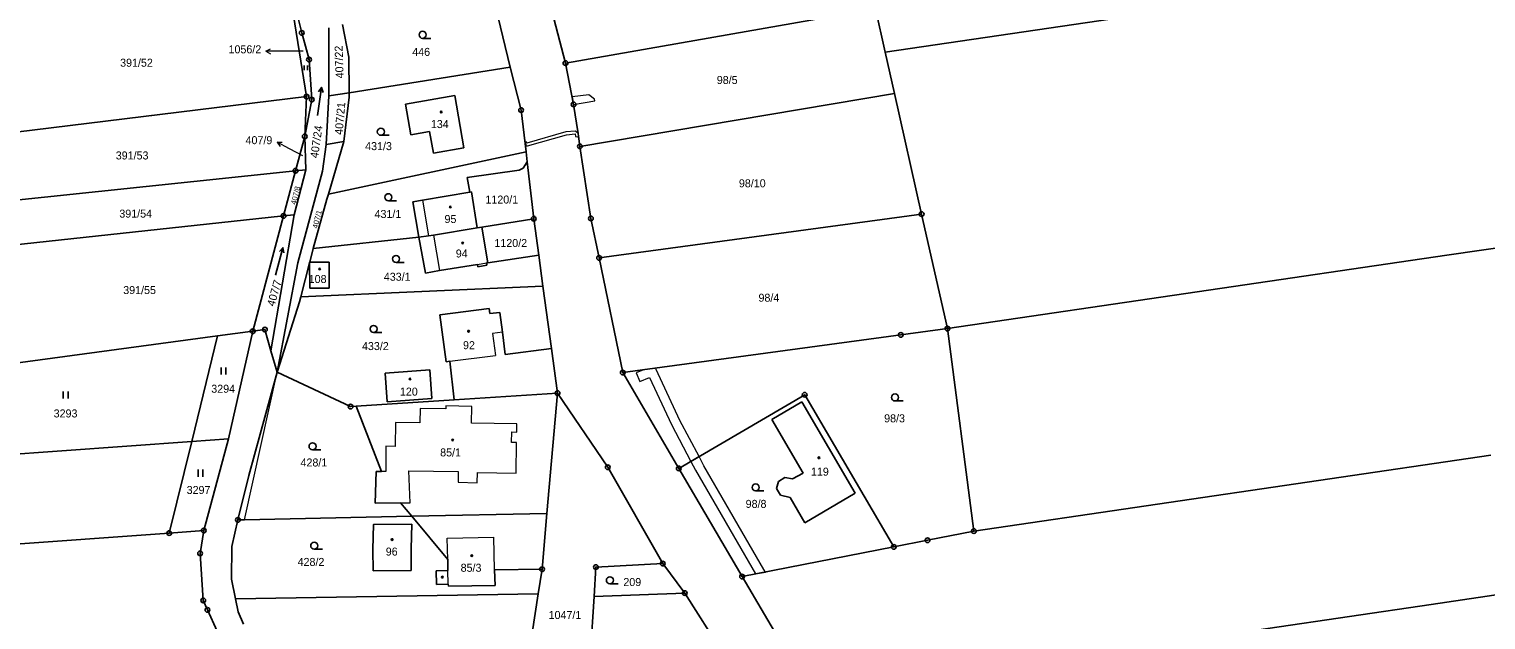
# Model space of a CAD drawing. Extents: x -618848 to -615803, y -1044450 to -1042254.
# Drawn here: x -616984 to -616674.5, y -1043470.7 to -1043345.1 of the extents above; entities that cross this region are included whole.
import ezdxf
from ezdxf.enums import TextEntityAlignment as Align

# ---------------------------------------------------------------- set-up
doc = ezdxf.new("R2010")
doc.units = 0
doc.header["$LTSCALE"] = 0.68
for name, color, linetype, lineweight in [('1', 7, 'Continuous', 25), ('13', 7, 'Continuous', 13), ('3', 7, 'Continuous', 25), ('4', 7, 'Continuous', 13), ('5', 7, 'Continuous', 25), ('7', 7, 'Continuous', 13), ('8', 7, 'Continuous', 25)]:
    doc.layers.add(name, color=color, linetype=linetype, lineweight=lineweight)
doc.layers.add('2', color=7, linetype='Continuous')

msp = doc.modelspace()

# ---------------------------------------------------------------- linework, layer by layer
at = {"layer": '1'}
for p, q in [((-616925.06, -1043359.49), (-616929.18, -1043334.15)), ((-616926.08, -1043345.94), (-616928.35, -1043336.89)), ((-616885.69, -1043336.95), (-616881.84, -1043353.24)), ((-616874.19, -1043336.49), (-616870.05, -1043352.35)), ((-616698.42, -1043334.78), (-616802.12, -1043350.03)), ((-616870.05, -1043352.35), (-616804.19, -1043340.84)), ((-616802.12, -1043350.03), (-616804.19, -1043340.84)), ((-616924.55, -1043351.62), (-616926.08, -1043345.94)), ((-616920.31, -1043344.84), (-616920.36, -1043359.35)), ((-616917.4, -1043344.15), (-616916.06, -1043351.13)), ((-616923.98, -1043360.13), (-616924.55, -1043351.62)), ((-616916.06, -1043351.13), (-616916.05, -1043358.67)), ((-616868.33, -1043361.16), (-616870.05, -1043352.35)), ((-616802.12, -1043350.03), (-616800.14, -1043358.82)), ((-616916.05, -1043358.67), (-616881.84, -1043353.24)), ((-616881.84, -1043353.24), (-616879.48, -1043362.35)), ((-616920.36, -1043359.35), (-616916.05, -1043358.67)), ((-616916.05, -1043358.67), (-616916.05, -1043359.61)), ((-616800.14, -1043358.82), (-616794.37, -1043384.48)), ((-616994.86, -1043368.03), (-616925.06, -1043359.49)), ((-616925.44, -1043367.96), (-616925.06, -1043359.49)), ((-616923.98, -1043360.13), (-616925.44, -1043367.96)), ((-616920.89, -1043369.66), (-616920.36, -1043359.35)), ((-616916.05, -1043359.61), (-616917.12, -1043369.02)), ((-616904.06, -1043361.13), (-616893.6, -1043359.26)), ((-616904.06, -1043361.13), (-616902.9, -1043367.62)), ((-616893.6, -1043359.26), (-616891.63, -1043370.39)), ((-616868.33, -1043361.16), (-616867.39, -1043367.34)), ((-616879.48, -1043362.35), (-616878.44, -1043371.26)), ((-616927.39, -1043375.26), (-616925.44, -1043367.96)), ((-616925.44, -1043367.96), (-616925.26, -1043375.03)), ((-616898.94, -1043366.91), (-616902.9, -1043367.62)), ((-616898.12, -1043371.54), (-616898.94, -1043366.91)), ((-616867.39, -1043367.34), (-616867.31, -1043367.88)), ((-616867.31, -1043367.88), (-616866.98, -1043370.06)), ((-616920.89, -1043369.66), (-616921.65, -1043375.37)), ((-616917.12, -1043369.02), (-616920.89, -1043369.66)), ((-616917.12, -1043369.02), (-616920.41, -1043380.23)), ((-616920.41, -1043380.23), (-616878.44, -1043371.26)), ((-616891.63, -1043370.39), (-616898.12, -1043371.54)), ((-616878.44, -1043371.26), (-616878.19, -1043373.36)), ((-616879.04, -1043374.73), (-616878.19, -1043373.36)), ((-616878.19, -1043373.36), (-616876.78, -1043385.44)), ((-616993, -1043382.17), (-616927.39, -1043375.26)), ((-616927.39, -1043375.26), (-616929.96, -1043384.84)), ((-616925.26, -1043375.03), (-616927.67, -1043384.59)), ((-616927.39, -1043375.26), (-616925.26, -1043375.03)), ((-616921.65, -1043375.37), (-616926.92, -1043394.84)), ((-616879.93, -1043375.13), (-616890.93, -1043376.67)), ((-616890.39, -1043379.8), (-616890.93, -1043376.67)), ((-616879.04, -1043374.73), (-616879.93, -1043375.13)), ((-616920.41, -1043380.23), (-616920.73, -1043381.3)), ((-616900.42, -1043381.52), (-616890.39, -1043379.8)), ((-616890.39, -1043379.8), (-616890, -1043379.73)), ((-616890, -1043379.73), (-616888.84, -1043387.42)), ((-616682.78, -1043393.22), (-616576.65, -1043377.61)), ((-616920.73, -1043381.3), (-616923.64, -1043391.79)), ((-616900.42, -1043381.52), (-616902.51, -1043381.88)), ((-616902.51, -1043381.88), (-616901.19, -1043389.38)), ((-616991.77, -1043391.49), (-616929.96, -1043384.84)), ((-616929.96, -1043384.84), (-616936.52, -1043409.37)), ((-616927.67, -1043384.59), (-616932.63, -1043413.56)), ((-616929.96, -1043384.84), (-616927.67, -1043384.59)), ((-616887.84, -1043387.27), (-616876.78, -1043385.44)), ((-616876.78, -1043385.44), (-616875.74, -1043393.19)), ((-616862.92, -1043393.77), (-616864.64, -1043385.4)), ((-616794.37, -1043384.48), (-616862.92, -1043393.77)), ((-616794.37, -1043384.48), (-616788.9, -1043408.82)), ((-616901.19, -1043389.38), (-616923.64, -1043391.79)), ((-616901.19, -1043389.38), (-616899.13, -1043389.08)), ((-616901.19, -1043389.38), (-616899.83, -1043397)), ((-616899.13, -1043389.08), (-616898.13, -1043388.91)), ((-616898.13, -1043388.91), (-616888.84, -1043387.42)), ((-616888.84, -1043387.42), (-616887.84, -1043387.27)), ((-616887.84, -1043387.27), (-616886.58, -1043394.8)), ((-616923.64, -1043391.79), (-616924.38, -1043394.69)), ((-616926.92, -1043394.84), (-616931.33, -1043418.1)), ((-616924.42, -1043394.85), (-616926.27, -1043402.06)), ((-616924.42, -1043394.69), (-616924.38, -1043394.69)), ((-616924.42, -1043394.85), (-616924.42, -1043394.69)), ((-616924.41, -1043400.22), (-616924.42, -1043394.85)), ((-616924.38, -1043394.69), (-616920.27, -1043394.68)), ((-616920.27, -1043394.68), (-616920.26, -1043400.23)), ((-616888.76, -1043395.16), (-616896.82, -1043396.48)), ((-616888.68, -1043395.65), (-616888.76, -1043395.16)), ((-616886.77, -1043395.34), (-616888.68, -1043395.65)), ((-616886.58, -1043394.8), (-616886.85, -1043394.84)), ((-616886.85, -1043394.84), (-616886.77, -1043395.34)), ((-616875.74, -1043393.19), (-616886.58, -1043394.8)), ((-616875.74, -1043393.19), (-616874.86, -1043399.79)), ((-616857.89, -1043418.17), (-616862.92, -1043393.77)), ((-616788.9, -1043408.82), (-616682.78, -1043393.22)), ((-616899.83, -1043397), (-616896.82, -1043396.48)), ((-616926.27, -1043402.06), (-616926.54, -1043403.12)), ((-616874.86, -1043399.79), (-616926.27, -1043402.06)), ((-616920.26, -1043400.23), (-616924.41, -1043400.22)), ((-616873.04, -1043413.04), (-616874.86, -1043399.79)), ((-616926.54, -1043403.12), (-616931.26, -1043417.87)), ((-616896.73, -1043405.87), (-616886.27, -1043404.52)), ((-616886.27, -1043404.52), (-616886.13, -1043405.59)), ((-616895.43, -1043415.86), (-616896.73, -1043405.87)), ((-616886.13, -1043405.59), (-616884, -1043405.36)), ((-616884, -1043405.36), (-616883.47, -1043409.58)), ((-616949.47, -1043432.81), (-616944, -1043410.38)), ((-616941.64, -1043432.24), (-616936.52, -1043409.37)), ((-616883.47, -1043409.58), (-616882.88, -1043414.28)), ((-616857.89, -1043418.17), (-616798.81, -1043410.16)), ((-616798.81, -1043410.16), (-616788.9, -1043408.82)), ((-616783.28, -1043451.87), (-616788.9, -1043408.82)), ((-616932.63, -1043413.56), (-616931.33, -1043418.1)), ((-616873.04, -1043413.04), (-616882.88, -1043414.28)), ((-616871.74, -1043422.53), (-616873.04, -1043413.04)), ((-616898.88, -1043417.6), (-616908.35, -1043418.27)), ((-616898.88, -1043417.6), (-616898.47, -1043423.66)), ((-616895.43, -1043415.86), (-616894.65, -1043415.76)), ((-616893.69, -1043423.96), (-616894.65, -1043415.76)), ((-616931.33, -1043418.1), (-616937.35, -1043440.02)), ((-616931.26, -1043417.87), (-616931.33, -1043418.1)), ((-616915.73, -1043425.4), (-616931.33, -1043418.1)), ((-616907.92, -1043424.36), (-616908.35, -1043418.27)), ((-616857.89, -1043418.17), (-616845.98, -1043438.55)), ((-616907.92, -1043424.36), (-616898.47, -1043423.66)), ((-616893.69, -1043423.96), (-616871.74, -1043422.53)), ((-616871.74, -1043422.53), (-616873.99, -1043448.11)), ((-616861.08, -1043438.27), (-616871.74, -1043422.53)), ((-616845.98, -1043438.55), (-616819.23, -1043422.88)), ((-616800.3, -1043455.21), (-616819.23, -1043422.88)), ((-616915.73, -1043425.4), (-616914.52, -1043425.32)), ((-616893.69, -1043423.96), (-616914.52, -1043425.32)), ((-616914.52, -1043425.32), (-616909.18, -1043439.19)), ((-616826.21, -1043428.15), (-616819.81, -1043424.39)), ((-616819.81, -1043424.39), (-616808.5, -1043443.8)), ((-616819.57, -1043439.52), (-616826.21, -1043428.15)), ((-617025.1, -1043438.25), (-616949.47, -1043432.81)), ((-616949.47, -1043432.81), (-616954.25, -1043452.27)), ((-616949.47, -1043432.81), (-616941.64, -1043432.24)), ((-616946.91, -1043451.74), (-616941.64, -1043432.24)), ((-616673.44, -1043435.72), (-616783.28, -1043451.87)), ((-616910.26, -1043439.19), (-616910.46, -1043445.92)), ((-616909.18, -1043439.19), (-616910.26, -1043439.19)), ((-616849.39, -1043458.77), (-616861.08, -1043438.27)), ((-616845.98, -1043438.55), (-616832.54, -1043461.54)), ((-616937.35, -1043440.02), (-616939.64, -1043449.47)), ((-616825.21, -1043442.81), (-616824.79, -1043441.28)), ((-616824.79, -1043441.28), (-616823.46, -1043440.46)), ((-616823.46, -1043440.46), (-616821.82, -1043440.78)), ((-616821.82, -1043440.78), (-616819.57, -1043439.52)), ((-616824.39, -1043444.2), (-616825.21, -1043442.81)), ((-616822.34, -1043444.74), (-616824.39, -1043444.2)), ((-616819.22, -1043450.08), (-616822.34, -1043444.74)), ((-616808.5, -1043443.8), (-616819.22, -1043450.08)), ((-616910.46, -1043445.92), (-616905.09, -1043445.87)), ((-616905.09, -1043445.87), (-616902.73, -1043448.71)), ((-616902.73, -1043448.71), (-616873.99, -1043448.11)), ((-616873.99, -1043448.11), (-616875.04, -1043459.97)), ((-616686.08, -1043467.43), (-616554.74, -1043448.12)), ((-616954.25, -1043452.27), (-616946.91, -1043451.74)), ((-616946.91, -1043451.74), (-616947.68, -1043456.59)), ((-616939.64, -1043449.47), (-616940.95, -1043455.1)), ((-616939.64, -1043449.47), (-616938.26, -1043449.44)), ((-616938.26, -1043449.44), (-616902.73, -1043448.71)), ((-616902.72, -1043450.39), (-616902.82, -1043455.64)), ((-616895.07, -1043457.91), (-616902.73, -1043448.71)), ((-616954.25, -1043452.27), (-617091.46, -1043462.15)), ((-616800.3, -1043455.21), (-616793.1, -1043453.8)), ((-616793.1, -1043453.8), (-616783.28, -1043451.87)), ((-616947.68, -1043456.59), (-616947.04, -1043466.59)), ((-616940.95, -1043455.1), (-616941.05, -1043462.09)), ((-616910.92, -1043460.33), (-616910.98, -1043455.76)), ((-616902.82, -1043455.64), (-616902.85, -1043460.22)), ((-616895.07, -1043457.91), (-616895.02, -1043460.23)), ((-616832.54, -1043461.54), (-616800.3, -1043455.21)), ((-616902.85, -1043460.22), (-616910.92, -1043460.33)), ((-616897.5, -1043460.29), (-616895.02, -1043460.23)), ((-616897.44, -1043463.18), (-616897.5, -1043460.29)), ((-616875.04, -1043459.97), (-616885.11, -1043460.06)), ((-616885.11, -1043460.06), (-616885.02, -1043463.41)), ((-616875.04, -1043459.97), (-616875.85, -1043465.22)), ((-616863.58, -1043459.5), (-616863.99, -1043465.78)), ((-616863.58, -1043459.5), (-616849.39, -1043458.77)), ((-616844.72, -1043465.05), (-616849.39, -1043458.77)), ((-616941.05, -1043462.09), (-616940.14, -1043466.23)), ((-616894.95, -1043463.12), (-616897.44, -1043463.18)), ((-616894.94, -1043463.54), (-616894.95, -1043463.12)), ((-616894.94, -1043463.54), (-616885.02, -1043463.41)), ((-616819.95, -1043482.75), (-616832.54, -1043461.54)), ((-616947.04, -1043466.59), (-616946.13, -1043468.6)), ((-616875.85, -1043465.22), (-616940.14, -1043466.23)), ((-616940.14, -1043466.23), (-616939.58, -1043468.99)), ((-616863.99, -1043465.78), (-616865.5, -1043489.15)), ((-616844.72, -1043465.05), (-616863.99, -1043465.78)), ((-616818.19, -1043506.77), (-616844.72, -1043465.05)), ((-616941.01, -1043479.91), (-616946.13, -1043468.6)), ((-616939.58, -1043468.99), (-616938.44, -1043471.67)), ((-616817.43, -1043486.74), (-616686.08, -1043467.43))]:
    msp.add_line(p, q, dxfattribs=at)
for points in [[(-616864.64, -1043385.4), (-616866.98, -1043370.06), (-616800.14, -1043358.82)], [(-616988.49, -1043416.39), (-616944, -1043410.38), (-616936.52, -1043409.37)], [(-616936.52, -1043409.37), (-616933.93, -1043409.02), (-616932.63, -1043413.56)], [(-616910.98, -1043455.76), (-616910.83, -1043450.45), (-616902.72, -1043450.39)], [(-616875.85, -1043465.22), (-616877.13, -1043473.59), (-616878.31, -1043481.07)]]:
    msp.add_lwpolyline(points, dxfattribs=at)
at = {"layer": '13'}
for points in [[(-616863.86, -1043360.04), (-616865.08, -1043359.1), (-616868.64, -1043359.57), (-616868.33, -1043361.16), (-616863.8, -1043360.4)], [(-616878.15, -1043369.96), (-616869.86, -1043367.6), (-616867.99, -1043367.43), (-616867.9, -1043367.97), (-616867.5, -1043368.07), (-616867.31, -1043367.88), (-616867.39, -1043367.34), (-616867.93, -1043366.8), (-616869.98, -1043367), (-616878.3, -1043369.38), (-616878.37, -1043369.11), (-616878.62, -1043369.17), (-616878.42, -1043369.96)], [(-616841.67, -1043436.03), (-616845.73, -1043428.34), (-616850.77, -1043417.53), (-616850.89, -1043417.22), (-616853.48, -1043417.57), (-616855.05, -1043418.22), (-616854.29, -1043420.07), (-616852.2, -1043419.2), (-616847.53, -1043429.23), (-616843.41, -1043437.04)], [(-616931.33, -1043418.1), (-616937.35, -1043440.02), (-616939.64, -1043449.47), (-616938.26, -1043449.44)], [(-616827.56, -1043460.57), (-616827.89, -1043460.05), (-616840.65, -1043437.96), (-616841.67, -1043436.03), (-616843.41, -1043437.04), (-616842.41, -1043438.93), (-616829.67, -1043460.98)]]:
    msp.add_lwpolyline(points, close=True, dxfattribs=at)
at = {"layer": '3'}
for p, q in [((-616900.413, -1043347.1), (-616898.663, -1043347.1)), ((-616925.572, -1043353.87), (-616925.572, -1043352.865)), ((-616924.902, -1043353.87), (-616924.902, -1043352.865)), ((-616921.902, -1043357.543), (-616921.541, -1043358.581)), ((-616909.283, -1043367.71), (-616907.533, -1043367.71)), ((-616907.683, -1043381.63), (-616905.933, -1043381.63)), ((-616930.111, -1043391.628), (-616929.879, -1043392.702)), ((-616906.053, -1043394.75), (-616904.303, -1043394.75)), ((-616910.823, -1043409.64), (-616909.073, -1043409.64)), ((-616943.201, -1043418.56), (-616943.201, -1043417.06)), ((-616942.2, -1043418.56), (-616942.2, -1043417.06)), ((-616976.761, -1043423.68), (-616976.761, -1043422.18)), ((-616975.76, -1043423.68), (-616975.76, -1043422.18)), ((-616800.033, -1043424.19), (-616798.283, -1043424.19)), ((-616923.793, -1043434.59), (-616922.043, -1043434.59)), ((-616948.121, -1043440.29), (-616948.121, -1043438.79)), ((-616947.12, -1043440.29), (-616947.12, -1043438.79)), ((-616829.643, -1043443.32), (-616827.893, -1043443.32)), ((-616923.443, -1043455.72), (-616921.693, -1043455.72)), ((-616860.613, -1043463.06), (-616858.863, -1043463.06))]:
    msp.add_line(p, q, dxfattribs=at)
for points in [[(-616922.737, -1043363.485), (-616921.902, -1043357.543), (-616922.534, -1043358.441)], [(-616931.664, -1043397.423), (-616930.111, -1043391.628), (-616930.848, -1043392.442)]]:
    msp.add_lwpolyline(points, dxfattribs=at)
for centre in [(-616900.4129, -1043346.3498), (-616909.2829, -1043366.9598), (-616907.6829, -1043380.8798), (-616906.0529, -1043393.9998), (-616910.8229, -1043408.8898), (-616800.0329, -1043423.4398), (-616923.7929, -1043433.8398), (-616829.6429, -1043442.5698), (-616923.4429, -1043454.9698), (-616860.6129, -1043462.3098)]:
    msp.add_circle(centre, 0.75, dxfattribs=at)
at = {"layer": '4'}
for p, q in [((-616900.42, -1043381.52), (-616899.13, -1043389.08)), ((-616898.13, -1043388.91), (-616896.82, -1043396.48)), ((-616888.76, -1043395.16), (-616886.85, -1043394.84)), ((-616894.65, -1043415.76), (-616884.94, -1043414.54)), ((-616900.94, -1043425.79), (-616901, -1043428.87)), ((-616895.5, -1043425.89), (-616900.94, -1043425.79)), ((-616895.49, -1043425.24), (-616895.5, -1043425.89)), ((-616889.96, -1043425.35), (-616895.49, -1043425.24)), ((-616890.02, -1043428.89), (-616889.96, -1043425.35)), ((-616906.18, -1043428.77), (-616906.25, -1043433.85)), ((-616901, -1043428.87), (-616906.18, -1043428.77)), ((-616880.39, -1043429.04), (-616890.02, -1043428.89)), ((-616880.42, -1043430.8), (-616880.39, -1043429.04)), ((-616881.52, -1043433), (-616881.47, -1043430.79)), ((-616880.45, -1043433.02), (-616881.52, -1043433)), ((-616881.47, -1043430.79), (-616880.42, -1043430.8)), ((-616880.56, -1043439.56), (-616880.45, -1043433.02)), ((-616908.26, -1043433.83), (-616908.26, -1043439.18)), ((-616906.25, -1043433.85), (-616908.26, -1043433.83)), ((-616908.26, -1043439.18), (-616909.18, -1043439.19)), ((-616903.35, -1043439.03), (-616892.83, -1043439.22)), ((-616903.09, -1043445.85), (-616903.35, -1043439.03)), ((-616892.83, -1043439.22), (-616892.86, -1043441.48)), ((-616892.86, -1043441.48), (-616888.8, -1043441.58)), ((-616888.8, -1043441.58), (-616888.76, -1043439.41)), ((-616888.76, -1043439.41), (-616880.56, -1043439.56)), ((-616905.09, -1043445.87), (-616903.09, -1043445.85)), ((-616895.18, -1043453.36), (-616885.28, -1043453.13)), ((-616895.07, -1043457.91), (-616895.18, -1043453.36)), ((-616885.11, -1043460.06), (-616885.28, -1043453.13)), ((-616894.95, -1043463.12), (-616895.02, -1043460.23))]:
    msp.add_line(p, q, dxfattribs=at)
msp.add_lwpolyline([(-616883.47, -1043409.58), (-616885.56, -1043409.85), (-616884.94, -1043414.54)], dxfattribs=at)
at = {"layer": '5'}
for centre in [(-616896.4668, -1043362.7592), (-616894.5068, -1043382.9492), (-616891.8868, -1043390.6192), (-616922.2968, -1043396.1292), (-616890.6468, -1043409.3692), (-616903.1068, -1043419.5192), (-616894.0368, -1043432.4992), (-616816.2168, -1043436.2692), (-616906.8868, -1043453.6592), (-616889.9668, -1043457.0792), (-616896.2268, -1043461.6492)]:
    msp.add_circle(centre, 0.175, dxfattribs=at)
at = {"layer": '7'}
for p, q in [((-616933.701, -1043349.86), (-616932.7, -1043350.361)), ((-616931.34, -1043369.171), (-616930.691, -1043370.083))]:
    msp.add_line(p, q, dxfattribs=at)
for points in [[(-616925.82, -1043349.86), (-616930.7, -1043349.86), (-616933.701, -1043349.86), (-616932.7, -1043349.359)], [(-616925.87, -1043372.07), (-616928.69, -1043370.58), (-616931.34, -1043369.171), (-616930.22, -1043369.199)]]:
    msp.add_lwpolyline(points, dxfattribs=at)
at = {"layer": '8'}
for centre, radius in [((-616926.08, -1043345.9399), 0.5), ((-616926.08, -1043345.9399), 0.0303), ((-616924.55, -1043351.6199), 0.5), ((-616924.55, -1043351.6199), 0.0303), ((-616870.05, -1043352.3499), 0.5), ((-616870.05, -1043352.3499), 0.0303), ((-616925.06, -1043359.4899), 0.5), ((-616925.06, -1043359.4899), 0.0303), ((-616923.98, -1043360.1299), 0.5), ((-616923.98, -1043360.1299), 0.0303), ((-616879.48, -1043362.3499), 0.5), ((-616868.33, -1043361.1599), 0.5), ((-616868.33, -1043361.1599), 0.0303), ((-616879.48, -1043362.3499), 0.0303), ((-616925.44, -1043367.9599), 0.5), ((-616925.44, -1043367.9599), 0.0303), ((-616866.98, -1043370.0599), 0.5), ((-616866.98, -1043370.0599), 0.0303), ((-616927.39, -1043375.2599), 0.5), ((-616927.39, -1043375.2599), 0.0303), ((-616929.96, -1043384.8399), 0.5), ((-616929.96, -1043384.8399), 0.0303), ((-616876.78, -1043385.4399), 0.5), ((-616876.78, -1043385.4399), 0.0303), ((-616864.64, -1043385.3999), 0.5), ((-616864.64, -1043385.3999), 0.0303), ((-616794.37, -1043384.4799), 0.5), ((-616794.37, -1043384.4799), 0.0303), ((-616862.92, -1043393.7699), 0.5), ((-616862.92, -1043393.7699), 0.0303), ((-616788.9, -1043408.8199), 0.5), ((-616936.52, -1043409.3699), 0.5), ((-616936.52, -1043409.3699), 0.0303), ((-616933.93, -1043409.0199), 0.5), ((-616933.93, -1043409.0199), 0.0303), ((-616798.81, -1043410.1599), 0.5), ((-616798.81, -1043410.1599), 0.0303), ((-616788.9, -1043408.8199), 0.0303), ((-616857.89, -1043418.1699), 0.5), ((-616857.89, -1043418.1699), 0.0303), ((-616871.74, -1043422.5299), 0.5), ((-616871.74, -1043422.5299), 0.0303), ((-616819.23, -1043422.8799), 0.5), ((-616819.23, -1043422.8799), 0.0303), ((-616915.73, -1043425.3999), 0.5), ((-616915.73, -1043425.3999), 0.0303), ((-616861.08, -1043438.2699), 0.5), ((-616861.08, -1043438.2699), 0.0303), ((-616845.98, -1043438.5499), 0.5), ((-616845.98, -1043438.5499), 0.0303), ((-616954.25, -1043452.2699), 0.5), ((-616946.91, -1043451.7399), 0.5), ((-616946.91, -1043451.7399), 0.0303), ((-616939.64, -1043449.4699), 0.5), ((-616939.64, -1043449.4699), 0.0303), ((-616783.28, -1043451.8699), 0.5), ((-616954.25, -1043452.2699), 0.0303), ((-616800.3, -1043455.2099), 0.5), ((-616793.1, -1043453.7999), 0.5), ((-616793.1, -1043453.7999), 0.0303), ((-616783.28, -1043451.8699), 0.0303), ((-616947.68, -1043456.5899), 0.5), ((-616947.68, -1043456.5899), 0.0303), ((-616800.3, -1043455.2099), 0.0303), ((-616875.04, -1043459.9699), 0.5), ((-616875.04, -1043459.9699), 0.0303), ((-616863.58, -1043459.4999), 0.5), ((-616863.58, -1043459.4999), 0.0303), ((-616849.39, -1043458.7699), 0.5), ((-616849.39, -1043458.7699), 0.0303), ((-616832.54, -1043461.5399), 0.5), ((-616832.54, -1043461.5399), 0.0303), ((-616947.04, -1043466.5899), 0.5), ((-616947.04, -1043466.5899), 0.0303), ((-616844.72, -1043465.0499), 0.5), ((-616844.72, -1043465.0499), 0.0303), ((-616946.13, -1043468.5999), 0.5), ((-616946.13, -1043468.5999), 0.0303)]:
    msp.add_circle(centre, radius, dxfattribs=at)

# ---------------------------------------------------------------- texts
at = {"layer": '2'}
for s, p in [('1056/2', (-616934.699, -1043350.285)), ('407/9', (-616932.35, -1043369.605))]:
    msp.add_text(s, height=1.7, dxfattribs=at).set_placement(p, align=Align.RIGHT)
for s, height, rotation, p in [('407/22', 1.7, 92, (-616917.3055, -1043352.0997)), ('407/21', 1.7, 85, (-616917.1226, -1043364.2091)), ('407/24', 1.7, 82, (-616922.1501, -1043369.2078)), ('407/8', 1.14, 76, (-616926.8654, -1043380.6284)), ('407/1', 1.14, 76, (-616922.2854, -1043385.6984)), ('407/7', 1.7, 74, (-616931.1171, -1043401.4778))]:
    msp.add_text(s, height=height, rotation=rotation, dxfattribs=at).set_placement(p, align=Align.CENTER)
for s, p in [('446', (-616900.719, -1043350.835)), ('391/52', (-616961.21, -1043353.135)), ('98/5', (-616835.689, -1043356.805)), ('134', (-616896.759, -1043366.175)), ('391/53', (-616962.14, -1043372.845)), ('431/3', (-616909.78, -1043370.865)), ('98/10', (-616830.36, -1043378.765)), ('1120/1', (-616883.59, -1043382.225)), ('391/54', (-616961.38, -1043385.215)), ('431/1', (-616907.78, -1043385.295)), ('95', (-616894.499, -1043386.365)), ('1120/2', (-616881.68, -1043391.465)), ('94', (-616892.099, -1043393.685)), ('108', (-616922.719, -1043399.115)), ('433/1', (-616905.81, -1043398.635)), ('391/55', (-616960.55, -1043401.465)), ('98/4', (-616826.829, -1043403.095)), ('92', (-616890.559, -1043413.185)), ('433/2', (-616910.45, -1043413.375)), ('120', (-616903.339, -1043423.055)), ('98/3', (-616800.129, -1043428.735)), ('85/1', (-616894.469, -1043435.985)), ('428/1', (-616923.51, -1043438.125)), ('119', (-616815.999, -1043440.075)), ('98/8', (-616829.559, -1043446.925)), ('428/2', (-616924.13, -1043459.265)), ('96', (-616906.979, -1043457.065)), ('85/3', (-616890.119, -1043460.505)), ('209', (-616855.859, -1043463.545)), ('1047/1', (-616870.16, -1043470.545))]:
    msp.add_text(s, height=1.7, dxfattribs=at).set_placement(p, align=Align.CENTER)
for s, p in [('3294', (-616945.32, -1043422.445)), ('3293', (-616978.81, -1043427.695)), ('3297', (-616950.55, -1043443.965))]:
    msp.add_text(s, height=1.7, dxfattribs=at).set_placement(p)

doc.saveas('drawing.dxf')
